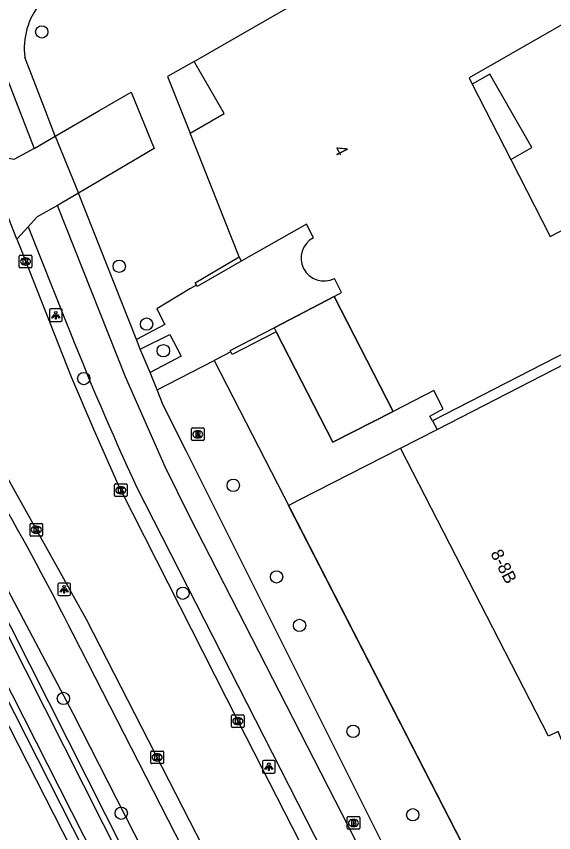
# Model space of a CAD drawing. Extents: x 158838 to 160074, y 386376 to 387776.
# Drawn here: x 159667.3 to 159710, y 387608.7 to 387673.5 of the extents above; entities that cross this region are included whole.
import ezdxf

# ---------------------------------------------------------------- set-up
doc = ezdxf.new("R2010")
doc.units = 0
for name, color, linetype in [('IMGEO_Boom', 7, 'Continuous'), ('IMGEO_Brandkraan', 7, 'Continuous'), ('IMGEO_Fietspad_open', 7, 'Continuous'), ('IMGEO_Groenvoorziening', 7, 'Continuous'), ('IMGEO_Hek', 7, 'Continuous'), ('IMGEO_Kolk', 7, 'Continuous'), ('IMGEO_Lichtpunt', 7, 'Continuous'), ('IMGEO_Muur', 7, 'Continuous'), ('IMGEO_Pand', 7, 'Continuous'), ('IMGEO_Pand_nummerreeks', 7, 'Continuous'), ('IMGEO_Pand_overbouw', 7, 'Continuous'), ('IMGEO_Parkeervlak_open', 7, 'Continuous'), ('IMGEO_Rijbaan_lokaal_open', 7, 'Continuous'), ('IMGEO_Rioolput', 7, 'Continuous'), ('IMGEO_Voetpad_open', 7, 'Continuous'), ('IMGEO_Waterloop', 7, 'Continuous')]:
    doc.layers.add(name, color=color, linetype=linetype)

msp = doc.modelspace()

# ---------------------------------------------------------------- linework, layer by layer
at = {"layer": 'IMGEO_Boom'}
for centre in [(159669.338, 387672.261), (159675.493, 387653.662), (159677.664, 387649.077), (159678.991, 387646.968), (159672.668, 387644.755), (159684.548, 387636.284), (159687.978, 387629.022), (159680.546, 387627.718), (159689.811, 387625.173), (159671.06, 387619.375), (159694.059, 387616.765), (159675.648, 387610.268), (159698.798, 387610.141)]:
    msp.add_circle(centre, 0.489, dxfattribs=at)
at = {"layer": 'IMGEO_Brandkraan'}
for p, q in [((159693.659, 387609.996), (159694.511, 387609.996)), ((159693.584, 387609.07), (159693.584, 387609.922)), ((159694.072, 387609.776), (159694.097, 387609.776)), ((159694.585, 387609.922), (159694.585, 387609.07)), ((159694.511, 387608.996), (159693.659, 387608.996)), ((159694.095, 387609.216), (159694.07, 387609.216))]:
    msp.add_line(p, q, dxfattribs=at)
for points in [[(159693.659, 387609.996), (159694.511, 387609.996)], [(159693.584, 387609.07), (159693.584, 387609.922)], [(159693.932, 387609.696), (159693.932, 387609.296), (159694.145, 387609.296)], [(159694.163, 387609.696), (159693.932, 387609.696)], [(159694.111, 387609.615), (159694.057, 387609.615), (159694.057, 387609.539)], [(159694.057, 387609.539), (159694.11, 387609.539)], [(159694.119, 387609.463), (159694.057, 387609.463), (159694.057, 387609.382)], [(159694.057, 387609.382), (159694.119, 387609.382)], [(159694.585, 387609.922), (159694.585, 387609.07)], [(159694.511, 387608.996), (159693.659, 387608.996)]]:
    msp.add_lwpolyline(points, dxfattribs=at)
for centre, radius, start, end in [((159693.661, 387609.92), 0.0765, 91.55205, 178.44795), ((159693.661, 387609.92), 0.0765, 91.55205, 178.44795), ((159694.509, 387609.92), 0.0765, 1.55205, 88.44795), ((159694.509, 387609.92), 0.0765, 1.55205, 88.44795), ((159694.112, 387609.577), 0.0379, 267.82845, 90.93552), ((159694.12, 387609.422), 0.0404, 269.87594, 90.50774), ((159694.151, 387609.547), 0.251, 268.66757, 293.53466), ((159694.167, 387609.551), 0.145, 59.4692, 91.53667), ((159694.192, 387609.598), 0.0922, 285.51372, 58.15012), ((159694.197, 387609.406), 0.105, 301.31148, 78.98903), ((159693.661, 387609.072), 0.0765, 181.55205, 268.44795), ((159693.661, 387609.072), 0.0765, 181.55205, 268.44795), ((159694.509, 387609.072), 0.0765, 271.55205, 358.44795), ((159694.509, 387609.072), 0.0765, 271.55205, 358.44795)]:
    msp.add_arc(centre, radius, start, end, dxfattribs=at)
for centre, major_axis, ratio, start_param, end_param in [((159694.071, 387609.496), (-0.387, 0.002), 0.722429, 4.712389, 7.853982), ((159694.096, 387609.496), (-0.39, 0.002), 0.717154, 1.570796, 4.712389)]:
    msp.add_ellipse(centre, major_axis=major_axis, ratio=ratio, start_param=start_param, end_param=end_param, dxfattribs=at)
at = {"layer": 'IMGEO_Fietspad_open'}
for points in [[(159665.74, 387670.687), (159666.125, 387669.701), (159666.638, 387668.401), (159668.73, 387663.021)], [(159668.73, 387663.021), (159667.131, 387662.14), (159666.068, 387662.338)], [(159646.583, 387660.675), (159647.595, 387659.071), (159655.291, 387646.962), (159660.574, 387638.992), (159663.615, 387633.633), (159671.799, 387618.217), (159683.61, 387595.054), (159689.557, 387583.602)], [(159670.586, 387658.486), (159668.972, 387657.577), (159668.261, 387656.806)], [(159752.555, 387494.046), (159745.506, 387507.787), (159709.188, 387578.727), (159701.98, 387592.894), (159699.794, 387597.341), (159681.057, 387633.838), (159679.141, 387637.764), (159675.983, 387644.894), (159670.586, 387658.486)], [(159668.261, 387656.806), (159671.256, 387649.274)], [(159676.852, 387636.169), (159700.435, 387589.956)], [(159707.197, 387555.417), (159671.823, 387624.48)]]:
    msp.add_lwpolyline(points, dxfattribs=at)
for centre, radius, start, end in [((159912.472, 387744.529), 259.343, 201.54882, 204.69737), ((159486.584, 387531.664), 207.192, 26.61371, 30.08128)]:
    msp.add_arc(centre, radius, start, end, dxfattribs=at)
at = {"layer": 'IMGEO_Groenvoorziening'}
for points in [[(159654.846, 387646.753), (159662.289, 387634.092), (159688.02, 387583.128), (159686.69, 387582.431), (159685.608, 387581.863), (159654.296, 387643.551)], [(159685.032, 387581.281), (159653.468, 387643.142), (159568.688, 387599.413)]]:
    msp.add_lwpolyline(points, dxfattribs=at)
at = {"layer": 'IMGEO_Hek'}
for points in [[(159685.032, 387581.281), (159653.468, 387643.142), (159568.688, 387599.413)], [(159689.78, 387635.141), (159697.81, 387639.222)], [(159708.725, 387596.181), (159688.939, 387634.671), (159689.78, 387635.141)]]:
    msp.add_lwpolyline(points, dxfattribs=at)
at = {"layer": 'IMGEO_Kolk'}
for p, q in [((159667.553, 387653.619), (159667.553, 387654.471)), ((159667.628, 387654.545), (159668.48, 387654.545)), ((159668.041, 387654.325), (159668.066, 387654.325)), ((159668.554, 387654.471), (159668.554, 387653.619)), ((159668.48, 387653.545), (159667.628, 387653.545)), ((159668.064, 387653.765), (159668.039, 387653.765)), ((159675.111, 387635.467), (159675.111, 387636.319)), ((159675.186, 387636.393), (159676.038, 387636.393)), ((159675.599, 387636.173), (159675.624, 387636.173)), ((159676.112, 387636.319), (159676.112, 387635.467)), ((159676.038, 387635.393), (159675.186, 387635.393)), ((159675.622, 387635.613), (159675.597, 387635.613)), ((159668.481, 387633.261), (159669.333, 387633.261)), ((159668.406, 387632.335), (159668.406, 387633.187)), ((159668.894, 387633.041), (159668.919, 387633.041)), ((159669.407, 387633.187), (159669.407, 387632.335)), ((159669.333, 387632.261), (159668.481, 387632.261)), ((159668.917, 387632.481), (159668.892, 387632.481)), ((159684.409, 387617.15), (159684.409, 387618.002)), ((159684.484, 387618.076), (159685.336, 387618.076)), ((159684.897, 387617.856), (159684.922, 387617.856)), ((159685.41, 387618.002), (159685.41, 387617.15)), ((159685.336, 387617.076), (159684.484, 387617.076)), ((159684.92, 387617.296), (159684.895, 387617.296)), ((159678.002, 387614.275), (159678.002, 387615.127)), ((159678.077, 387615.201), (159678.929, 387615.201)), ((159679.003, 387615.127), (159679.003, 387614.275)), ((159678.49, 387614.981), (159678.515, 387614.981)), ((159678.929, 387614.201), (159678.077, 387614.201)), ((159678.513, 387614.421), (159678.488, 387614.421))]:
    msp.add_line(p, q, dxfattribs=at)
for points in [[(159667.553, 387653.619), (159667.553, 387654.471)], [(159667.628, 387654.545), (159668.48, 387654.545)], [(159667.874, 387654.245), (159667.997, 387654.245), (159667.997, 387654.094), (159668.127, 387654.245), (159668.291, 387654.245), (159668.145, 387654.094), (159668.298, 387653.845), (159668.146, 387653.845), (159668.061, 387654.009), (159667.997, 387653.942), (159667.997, 387653.845), (159667.874, 387653.845), (159667.874, 387654.245)], [(159668.554, 387654.471), (159668.554, 387653.619)], [(159668.48, 387653.545), (159667.628, 387653.545)], [(159675.111, 387635.467), (159675.111, 387636.319)], [(159675.186, 387636.393), (159676.038, 387636.393)], [(159675.432, 387636.093), (159675.555, 387636.093), (159675.555, 387635.942), (159675.685, 387636.093), (159675.849, 387636.093), (159675.703, 387635.942), (159675.856, 387635.693), (159675.704, 387635.693), (159675.619, 387635.857), (159675.555, 387635.79), (159675.555, 387635.693), (159675.432, 387635.693), (159675.432, 387636.093)], [(159676.112, 387636.319), (159676.112, 387635.467)], [(159676.038, 387635.393), (159675.186, 387635.393)], [(159668.481, 387633.261), (159669.333, 387633.261)], [(159668.406, 387632.335), (159668.406, 387633.187)], [(159668.727, 387632.961), (159668.85, 387632.961), (159668.85, 387632.81), (159668.98, 387632.961), (159669.144, 387632.961), (159668.998, 387632.81), (159669.151, 387632.561), (159668.999, 387632.561), (159668.914, 387632.725), (159668.85, 387632.658), (159668.85, 387632.561), (159668.727, 387632.561), (159668.727, 387632.961)], [(159669.407, 387633.187), (159669.407, 387632.335)], [(159669.333, 387632.261), (159668.481, 387632.261)], [(159684.409, 387617.15), (159684.409, 387618.002)], [(159684.484, 387618.076), (159685.336, 387618.076)], [(159684.73, 387617.776), (159684.853, 387617.776), (159684.853, 387617.625), (159684.983, 387617.776), (159685.147, 387617.776), (159685.001, 387617.625), (159685.154, 387617.376), (159685.002, 387617.376), (159684.917, 387617.54), (159684.853, 387617.473), (159684.853, 387617.376), (159684.73, 387617.376), (159684.73, 387617.776)], [(159685.41, 387618.002), (159685.41, 387617.15)], [(159685.336, 387617.076), (159684.484, 387617.076)], [(159678.002, 387614.275), (159678.002, 387615.127)], [(159678.077, 387615.201), (159678.929, 387615.201)], [(159679.003, 387615.127), (159679.003, 387614.275)], [(159678.323, 387614.901), (159678.446, 387614.901), (159678.446, 387614.75), (159678.576, 387614.901), (159678.74, 387614.901), (159678.594, 387614.75), (159678.747, 387614.501), (159678.595, 387614.501), (159678.51, 387614.665), (159678.446, 387614.598), (159678.446, 387614.501), (159678.323, 387614.501), (159678.323, 387614.901)], [(159678.929, 387614.201), (159678.077, 387614.201)]]:
    msp.add_lwpolyline(points, dxfattribs=at)
for centre, start, end in [((159667.63, 387654.469), 91.55205, 178.44795), ((159667.63, 387654.469), 91.55205, 178.44795), ((159668.478, 387654.469), 1.55205, 88.44795), ((159668.478, 387654.469), 1.55205, 88.44795), ((159667.63, 387653.621), 181.55205, 268.44795), ((159667.63, 387653.621), 181.55205, 268.44795), ((159668.478, 387653.621), 271.55205, 358.44795), ((159668.478, 387653.621), 271.55205, 358.44795), ((159675.188, 387636.317), 91.55205, 178.44795), ((159675.188, 387636.317), 91.55205, 178.44795), ((159676.036, 387636.317), 1.55205, 88.44795), ((159676.036, 387636.317), 1.55205, 88.44795), ((159675.188, 387635.469), 181.55205, 268.44795), ((159675.188, 387635.469), 181.55205, 268.44795), ((159676.036, 387635.469), 271.55205, 358.44795), ((159676.036, 387635.469), 271.55205, 358.44795), ((159668.483, 387633.185), 91.55205, 178.44795), ((159668.483, 387633.185), 91.55205, 178.44795), ((159669.331, 387633.185), 1.55205, 88.44795), ((159669.331, 387633.185), 1.55205, 88.44795), ((159668.483, 387632.337), 181.55205, 268.44795), ((159668.483, 387632.337), 181.55205, 268.44795), ((159669.331, 387632.337), 271.55205, 358.44795), ((159669.331, 387632.337), 271.55205, 358.44795), ((159684.486, 387618), 91.55205, 178.44795), ((159684.486, 387618), 91.55205, 178.44795), ((159685.334, 387618), 1.55205, 88.44795), ((159685.334, 387618), 1.55205, 88.44795), ((159684.486, 387617.152), 181.55205, 268.44795), ((159684.486, 387617.152), 181.55205, 268.44795), ((159685.334, 387617.152), 271.55205, 358.44795), ((159685.334, 387617.152), 271.55205, 358.44795), ((159678.079, 387615.125), 91.55205, 178.44795), ((159678.079, 387615.125), 91.55205, 178.44795), ((159678.927, 387615.125), 1.55205, 88.44795), ((159678.927, 387615.125), 1.55205, 88.44795), ((159678.079, 387614.277), 181.55205, 268.44795), ((159678.079, 387614.277), 181.55205, 268.44795), ((159678.927, 387614.277), 271.55205, 358.44795), ((159678.927, 387614.277), 271.55205, 358.44795)]:
    msp.add_arc(centre, 0.0765, start, end, dxfattribs=at)
for centre, major_axis, ratio, start_param, end_param in [((159668.04, 387654.045), (-0.387, 0.002), 0.722429, 4.712389, 7.853982), ((159668.065, 387654.045), (-0.39, 0.002), 0.717154, 1.570796, 4.712389), ((159675.598, 387635.893), (-0.387, 0.002), 0.722429, 4.712389, 7.853982), ((159675.623, 387635.893), (-0.39, 0.002), 0.717154, 1.570796, 4.712389), ((159668.893, 387632.761), (-0.387, 0.002), 0.722429, 4.712389, 7.853982), ((159668.918, 387632.761), (-0.39, 0.002), 0.717154, 1.570796, 4.712389), ((159684.896, 387617.576), (-0.387, 0.002), 0.722429, 4.712389, 7.853982), ((159684.921, 387617.576), (-0.39, 0.002), 0.717154, 1.570796, 4.712389), ((159678.489, 387614.701), (-0.387, 0.002), 0.722429, 4.712389, 7.853982), ((159678.514, 387614.701), (-0.39, 0.002), 0.717154, 1.570796, 4.712389)]:
    msp.add_ellipse(centre, major_axis=major_axis, ratio=ratio, start_param=start_param, end_param=end_param, dxfattribs=at)
at = {"layer": 'IMGEO_Lichtpunt'}
for p, q in [((159669.951, 387650.185), (159669.951, 387649.378)), ((159669.951, 387650.185), (159669.951, 387649.378)), ((159670.853, 387650.28), (159670.045, 387650.28)), ((159670.853, 387650.28), (159670.045, 387650.28)), ((159670.947, 387649.378), (159670.947, 387650.185)), ((159670.947, 387649.378), (159670.947, 387650.185)), ((159670.045, 387649.284), (159670.853, 387649.284)), ((159670.045, 387649.284), (159670.853, 387649.284)), ((159670.617, 387628.437), (159670.617, 387627.63)), ((159670.617, 387628.437), (159670.617, 387627.63)), ((159671.519, 387628.532), (159670.711, 387628.532)), ((159671.519, 387628.532), (159670.711, 387628.532)), ((159671.613, 387627.63), (159671.613, 387628.437)), ((159671.613, 387627.63), (159671.613, 387628.437)), ((159670.711, 387627.536), (159671.519, 387627.536)), ((159670.711, 387627.536), (159671.519, 387627.536)), ((159686.866, 387614.359), (159686.866, 387613.552)), ((159686.866, 387614.359), (159686.866, 387613.552)), ((159687.768, 387614.454), (159686.96, 387614.454)), ((159687.768, 387614.454), (159686.96, 387614.454)), ((159687.862, 387613.552), (159687.862, 387614.359)), ((159687.862, 387613.552), (159687.862, 387614.359)), ((159686.96, 387613.458), (159687.768, 387613.458)), ((159686.96, 387613.458), (159687.768, 387613.458))]:
    msp.add_line(p, q, dxfattribs=at)
for points in [[(159670.325, 387649.849), (159670.364, 387649.821), (159670.176, 387649.559), (159670.138, 387649.586), (159670.325, 387649.849)], [(159670.427, 387649.801), (159670.474, 387649.801), (159670.474, 387649.479), (159670.427, 387649.479), (159670.427, 387649.801)], [(159670.537, 387649.821), (159670.575, 387649.848), (159670.762, 387649.586), (159670.723, 387649.558), (159670.537, 387649.821)], [(159670.991, 387628.101), (159671.03, 387628.073), (159670.842, 387627.811), (159670.804, 387627.838), (159670.991, 387628.101)], [(159671.203, 387628.073), (159671.241, 387628.1), (159671.428, 387627.838), (159671.389, 387627.81), (159671.203, 387628.073)], [(159671.093, 387628.053), (159671.14, 387628.053), (159671.14, 387627.731), (159671.093, 387627.731), (159671.093, 387628.053)], [(159687.24, 387614.023), (159687.279, 387613.995), (159687.091, 387613.733), (159687.053, 387613.76), (159687.24, 387614.023)], [(159687.342, 387613.975), (159687.389, 387613.975), (159687.389, 387613.653), (159687.342, 387613.653), (159687.342, 387613.975)], [(159687.452, 387613.995), (159687.49, 387614.022), (159687.677, 387613.76), (159687.638, 387613.732), (159687.452, 387613.995)]]:
    msp.add_lwpolyline(points, dxfattribs=at)
for centre in [(159670.45, 387649.983), (159671.116, 387628.235), (159687.365, 387614.157)]:
    msp.add_circle(centre, 0.0994, dxfattribs=at)
for centre, start, end in [((159670.045, 387650.185), 90, 180), ((159670.045, 387650.185), 90, 180), ((159670.853, 387650.185), 0, 90), ((159670.853, 387650.185), 0, 90), ((159670.045, 387649.378), 180, 270), ((159670.045, 387649.378), 180, 270), ((159670.853, 387649.378), 270, 0), ((159670.853, 387649.378), 270, 360), ((159670.711, 387628.437), 90, 180), ((159670.711, 387628.437), 90, 180), ((159671.519, 387628.437), 0, 90), ((159671.519, 387628.437), 0, 90), ((159670.711, 387627.63), 180, 270), ((159670.711, 387627.63), 180, 270), ((159671.519, 387627.63), 270, 0), ((159671.519, 387627.63), 270, 360), ((159686.96, 387614.359), 90, 180), ((159686.96, 387614.359), 90, 180), ((159687.768, 387614.359), 0, 90), ((159687.768, 387614.359), 0, 90), ((159686.96, 387613.552), 180, 270), ((159686.96, 387613.552), 180, 270), ((159687.768, 387613.552), 270, 0), ((159687.768, 387613.552), 270, 360)]:
    msp.add_arc(centre, 0.0946, start, end, dxfattribs=at)
at = {"layer": 'IMGEO_Muur'}
for points in [[(159681.617, 387652.173), (159681.513, 387652.361), (159685.021, 387654.417)], [(159685.163, 387654.062), (159681.673, 387652.071), (159681.617, 387652.173)], [(159684.347, 387646.88), (159684.293, 387646.983), (159687.784, 387648.784)], [(159687.949, 387648.462), (159684.459, 387646.665), (159684.347, 387646.88)], [(159687.784, 387648.784), (159687.949, 387648.462)]]:
    msp.add_lwpolyline(points, dxfattribs=at)
at = {"layer": 'IMGEO_Pand'}
for points in [[(159712.387, 387683.542), (159712.677, 387683.039), (159716.594, 387676.26), (159703.265, 387668.614), (159703.515, 387668.108), (159706.574, 387662.149), (159709.699, 387656.019), (159721.526, 387662.11), (159719.879, 387665.322), (159734.176, 387672.656), (159728.176, 387684.357), (159726.556, 387683.554), (159724.622, 387687.331), (159723.832, 387688.874), (159721.904, 387692.638), (159730.205, 387696.909), (159732.681, 387692.099), (159733.899, 387692.725), (159733.359, 387693.775), (159733.741, 387693.971), (159738.337, 387685.054)], [(159685.021, 387654.417), (159681.116, 387664.221), (159683.825, 387665.781), (159681.45, 387669.905), (159707.503, 387684.908)], [(159748.179, 387665.955), (159738.843, 387661.151), (159738.646, 387661.533), (159739.696, 387662.072), (159738.929, 387663.567), (159725.602, 387656.726), (159726.37, 387655.231), (159727.419, 387655.77), (159727.616, 387655.388), (159700.366, 387641.4)], [(159748.37, 387665.194), (159761.934, 387638.789), (159761.651, 387638.642), (159760.51, 387637.538), (159754.481, 387634.44), (159742.892, 387628.49), (159743.039, 387628.162), (159724.719, 387618.746), (159725.488, 387617.252), (159717.412, 387613.101), (159716.643, 387614.594), (159716.047, 387614.288), (159715.628, 387615.035), (159714.486, 387614.345), (159710.853, 387615.52), (159710.335, 387616.75), (159709.576, 387616.371), (159697.81, 387639.222), (159700.735, 387640.724)], [(159700.735, 387640.724), (159740.715, 387661.261), (159748.37, 387665.194)], [(159690.908, 387655.934), (159690.349, 387657.02), (159685.163, 387654.062)], [(159685.021, 387654.417), (159685.163, 387654.062)], [(159692.56, 387651.269), (159693.148, 387651.58), (159692.57, 387652.702)], [(159692.56, 387651.269), (159697.24, 387642.152)], [(159700.366, 387641.4), (159700.158, 387641.784), (159701.203, 387642.352), (159700.479, 387643.818), (159697.24, 387642.152)]]:
    msp.add_lwpolyline(points, dxfattribs=at)
msp.add_arc((159691.745, 387654.321), 1.817, 117.4256, 297.00182, dxfattribs=at)
at = {"layer": 'IMGEO_Pand_overbouw'}
for points in [[(159681.116, 387664.221), (159683.825, 387665.781), (159681.45, 387669.905), (159679.332, 387668.714)], [(159706.574, 387662.149), (159708.245, 387663.1), (159704.922, 387668.899), (159703.515, 387668.108)], [(159692.56, 387651.269), (159687.784, 387648.784), (159687.949, 387648.462), (159692.443, 387639.711), (159697.24, 387642.152)]]:
    msp.add_lwpolyline(points, close=True, dxfattribs=at)
at = {"layer": 'IMGEO_Parkeervlak_open'}
msp.add_lwpolyline([(159683.02, 387646.193), (159708.725, 387596.181)], dxfattribs=at)
at = {"layer": 'IMGEO_Rijbaan_lokaal_open'}
for points in [[(159667.351, 387655.82), (159664.68, 387662.596)], [(159691.736, 387588.957), (159690.235, 387591.935), (159689.824, 387592.612), (159672.895, 387625.634), (159664.24, 387641.102), (159653.479, 387657.763), (159651.731, 387660.49)], [(159667.351, 387655.82), (159667.637, 387655.094), (159671.678, 387644.897), (159673.46, 387640.676), (159675.522, 387636.086), (159675.61, 387635.895), (159684.924, 387617.547), (159694.75, 387598.342), (159696.216, 387595.436), (159697.142, 387593.547), (159697.886, 387592.073)]]:
    msp.add_lwpolyline(points, dxfattribs=at)
at = {"layer": 'IMGEO_Rioolput'}
for p, q in [((159681.223, 387639.908), (159681.223, 387640.76)), ((159681.298, 387640.834), (159682.15, 387640.834)), ((159681.711, 387640.614), (159681.736, 387640.614)), ((159682.224, 387640.76), (159682.224, 387639.908)), ((159682.15, 387639.834), (159681.298, 387639.834)), ((159681.734, 387640.054), (159681.709, 387640.054))]:
    msp.add_line(p, q, dxfattribs=at)
for points in [[(159681.223, 387639.908), (159681.223, 387640.76)], [(159681.298, 387640.834), (159682.15, 387640.834)], [(159681.812, 387640.532), (159681.56, 387640.534), (159681.56, 387640.134)], [(159681.738, 387640.453), (159681.684, 387640.453), (159681.684, 387640.372)], [(159682.224, 387640.76), (159682.224, 387639.908)], [(159682.15, 387639.834), (159681.298, 387639.834)], [(159681.56, 387640.134), (159681.684, 387640.134), (159681.684, 387640.296), (159681.695, 387640.296)], [(159681.684, 387640.372), (159681.736, 387640.372)], [(159681.742, 387640.267), (159681.813, 387640.134), (159681.953, 387640.134), (159681.888, 387640.26)]]:
    msp.add_lwpolyline(points, dxfattribs=at)
for centre, radius, start, end in [((159681.3, 387640.758), 0.0765, 91.55205, 178.44795), ((159681.3, 387640.758), 0.0765, 91.55205, 178.44795), ((159681.744, 387640.357), 0.0964, 77.00612, 93.18647), ((159681.758, 387640.414), 0.0378, 276.66336, 79.67722), ((159681.811, 387640.422), 0.109, 350.36119, 89.41601), ((159681.809, 387640.422), 0.112, 277.58423, 350.98172), ((159682.148, 387640.758), 0.0765, 1.55205, 88.44795), ((159682.148, 387640.758), 0.0765, 1.55205, 88.44795), ((159681.3, 387639.91), 0.0765, 181.55205, 268.44795), ((159681.3, 387639.91), 0.0765, 181.55205, 268.44795), ((159681.694, 387640.243), 0.0533, 26.02933, 88.69889), ((159681.72, 387640.561), 0.19, 274.7715, 282.96867), ((159681.793, 387640.207), 0.108, 29.51342, 73.79051), ((159682.148, 387639.91), 0.0765, 271.55205, 358.44795), ((159682.148, 387639.91), 0.0765, 271.55205, 358.44795)]:
    msp.add_arc(centre, radius, start, end, dxfattribs=at)
for centre, major_axis, ratio, start_param, end_param in [((159681.71, 387640.334), (-0.387, 0.002), 0.722429, 4.712389, 7.853982), ((159681.735, 387640.334), (-0.39, 0.002), 0.717154, 1.570796, 4.712389)]:
    msp.add_ellipse(centre, major_axis=major_axis, ratio=ratio, start_param=start_param, end_param=end_param, dxfattribs=at)
at = {"layer": 'IMGEO_Voetpad_open'}
for points in [[(159670.407, 387663.99), (159669.926, 387665.24), (159669.686, 387665.863), (159668.39, 387669.229), (159668.185, 387669.762), (159667.991, 387670.264)], [(159670.407, 387663.99), (159673.868, 387665.994), (159676.447, 387667.488), (159678.252, 387663.002), (159676.058, 387661.714), (159672.25, 387659.477)], [(159668.73, 387663.021), (159670.407, 387663.99)], [(159670.407, 387663.99), (159672.25, 387659.477)], [(159672.25, 387659.477), (159670.586, 387658.486)], [(159676.856, 387647.855), (159672.25, 387659.477)], [(159668.261, 387656.806), (159667.351, 387655.82)], [(159681.617, 387652.173), (159681.098, 387651.864), (159678.462, 387650.298), (159679.118, 387649.037), (159676.856, 387647.855)], [(159687.784, 387648.784), (159692.56, 387651.269)], [(159677.145, 387647.09), (159679.512, 387648.256), (159680.419, 387646.526), (159677.935, 387645.224)], [(159697.24, 387642.152), (159692.443, 387639.711), (159687.949, 387648.462)], [(159677.145, 387647.09), (159676.856, 387647.855)], [(159677.935, 387645.224), (159677.145, 387647.09)], [(159684.347, 387646.88), (159683.795, 387646.594), (159683.02, 387646.193)], [(159678.497, 387643.854), (159683.02, 387646.193)], [(159678.497, 387643.854), (159677.935, 387645.224)], [(159704.579, 387592.047), (159696.72, 387607.235), (159680.801, 387639.017), (159678.985, 387642.642), (159678.497, 387643.854)], [(159700.366, 387641.4), (159700.735, 387640.724)]]:
    msp.add_lwpolyline(points, dxfattribs=at)
msp.add_arc((159673.589, 387670.951), 5.64, 141.17693, 186.9968, dxfattribs=at)
at = {"layer": 'IMGEO_Waterloop'}
msp.add_lwpolyline([(159470.11, 387552.184), (159470.909, 387550.939), (159499.773, 387565.761), (159652.819, 387644.353), (159653.027, 387644.436), (159653.262, 387644.488), (159653.503, 387644.501), (159653.742, 387644.476), (159653.974, 387644.412), (159654.193, 387644.311), (159654.393, 387644.177), (159654.568, 387644.012), (159654.718, 387643.816), (159685.823, 387582.536), (159686.462, 387582.871), (159687.357, 387583.341), (159681.904, 387594.156), (159661.853, 387633.854)], dxfattribs=at)

# ---------------------------------------------------------------- texts
at = {"layer": 'IMGEO_Pand_nummerreeks'}
for s, rotation, p in [('4', 297.14379, (159692.501, 387662.976)), ('8-8B', 297.24393, (159704.937, 387630.884))]:
    msp.add_text(s, height=1, rotation=rotation, dxfattribs=at).set_placement(p)

doc.saveas('drawing.dxf')
